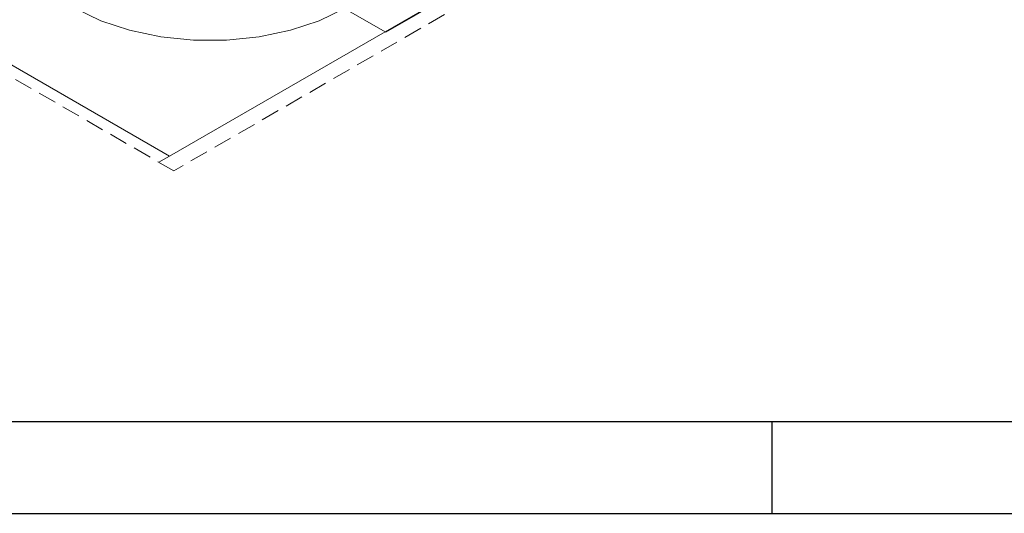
# Model space of a CAD drawing. Header units: millimetres. Extents: x 567 to 934, y -1 to 364.
# Tile 984 of 1056: x 755.54 to 766.3, y 182.27 to 187.66. Entities that reach past the tile are written whole.
import ezdxf

# ---------------------------------------------------------------- set-up
doc = ezdxf.new("R2010")
doc.units = ezdxf.units.MM
doc.header["$MEASUREMENT"] = 0
doc.linetypes.add('JIS_02_2.0', pattern=[0.3, 0.2, -0.1])
doc.layers.get('0').update_dxf_attribs({"lineweight": 18})
doc.layers.add('ARQ FINA', color=8, linetype='Continuous')
doc.layers.add('FOLHA_PADRÃO', color=7, linetype='Continuous')
doc.layers.add('DI-Área do detalhe', color=10, linetype='JIS_02_2.0', lineweight=0)

# ---------------------------------------------------------------- blocks, each defined once
blk = doc.blocks.new('A1EST. 1500')
at = {"layer": 'FOLHA_PADRÃO', "color": 1, "linetype": 'Continuous'}
for p, q in [((41.5, 0), (41.5, 1)), ((0, 0), (150.008, 0))]:
    blk.add_line(p, q, dxfattribs=at)
at = {"layer": 'FOLHA_PADRÃO', "color": 6, "linetype": 'Continuous'}
blk.add_lwpolyline([(149, 58.4), (149, 1), (1, 1), (1, 58.4), (149, 58.4)], dxfattribs=at)

msp = doc.modelspace()

# ---------------------------------------------------------------- linework, layer by layer
at = {"layer": 'ARQ FINA', "lineweight": 5}
for p, q in [((759.532, 187.532), (764.312, 190.292)), ((764.312, 190.282), (759.54, 187.527)), ((759.133, 187.762), (759.532, 187.532)), ((757.176, 186.172), (759.532, 187.532)), ((759.54, 187.527), (759.532, 187.532)), ((757.176, 186.172), (755.063, 187.392)), ((757.06, 186.105), (757.176, 186.172))]:
    msp.add_line(p, q, dxfattribs=at)
msp.add_lwpolyline([(756.146, 187.787), (756.424, 187.653), (756.738, 187.548), (757.079, 187.476), (757.436, 187.44), (757.799, 187.44), (758.157, 187.476), (758.498, 187.548), (758.812, 187.653), (759.09, 187.787)], dxfattribs=at)
at = {"layer": 'DI-Área do detalhe'}
msp.add_lwpolyline([(747.194, 191.801), (754.829, 196.209), (764.858, 190.419), (757.222, 186.011), (747.194, 191.801)], dxfattribs=at)

# ---------------------------------------------------------------- block references
msp.add_blockref('A1EST. 1500', (722.265, 182.266))

doc.saveas('drawing.dxf')
